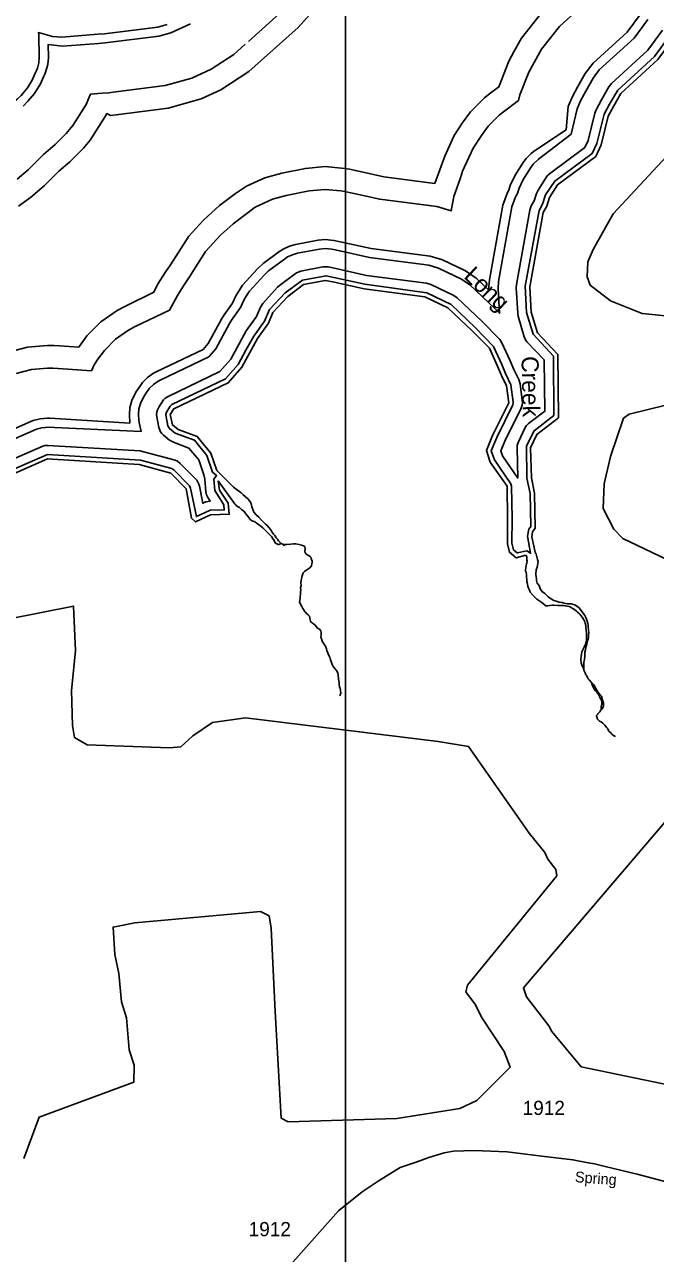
# Model space of a CAD drawing. Extents: x 2532689 to 2764727, y 536648 to 732970.
# Drawn here: x 2671553 to 2677109, y 577202 to 588019 of the extents above; entities that cross this region are included whole.
import ezdxf

# ---------------------------------------------------------------- set-up
doc = ezdxf.new("R2010")
doc.units = 0
for name, color, linetype in [('Exist Hydrographic Buffer Line', 7, 'Continuous'), ('Exist Hydrographic Creek Double Shore', 7, 'Continuous'), ('Exist Hydrographic Creek Single Shore', 7, 'Continuous'), ('Exist Hydrographic Creek Single Shore Label', 7, 'Continuous'), ('Exist Road Secondary Type 51 Attributed', 7, 'Continuous'), ('Exist Road Secondary Type 51 Label', 7, 'Continuous'), ('Exist Road Secondary Type 51 Number Label', 7, 'Continuous'), ('Map Preparation Inset Cut Line', 7, 'Continuous')]:
    doc.layers.add(name, color=color, linetype=linetype)

msp = doc.modelspace()

# ---------------------------------------------------------------- linework, layer by layer
at = {"layer": 'Exist Hydrographic Buffer Line'}
for points in [[(2673584, 586411), (2673736, 586482), (2673856, 586515), (2674061, 586555), (2674200, 586567), (2674340, 586555), (2674371, 586549), (2674440, 586534), (2674681, 586481), (2675183, 586416), (2675310, 586378), (2675333, 586506), (2675391, 586668), (2675409, 586728), (2675504, 586932), (2675576, 587043), (2675635, 587123), (2675733, 587221), (2675770, 587250), (2675903, 587349), (2675915, 587399), (2675993, 587600), (2676041, 587686), (2676105, 587801), (2676264, 588002), (2676532, 588248)], [(2671412, 585134), (2671580, 585179), (2671754, 585195), (2671814, 585193), (2671861, 585190), (2672031, 585179), (2672103, 585280), (2672226, 585403), (2672369, 585503), (2672436, 585538), (2672693, 585662), (2672724, 585730), (2672791, 585837), (2672839, 585904), (2673000, 586155), (2673130, 586298), (2673271, 586427), (2673410, 586531), (2673509, 586596), (2673668, 586670), (2673818, 586712), (2674027, 586752), (2674200, 586768), (2674374, 586752), (2674414, 586745), (2674482, 586730), (2674716, 586679), (2675165, 586620), (2675253, 586861), (2675336, 587041), (2675408, 587152), (2675481, 587251), (2675605, 587375), (2675650, 587411), (2675730, 587470), (2675819, 587697), (2675866, 587783), (2675930, 587898), (2676129, 588150)], [(2671501, 586419), (2671606, 586496), (2671725, 586598), (2671854, 586728), (2671952, 586810), (2672073, 586932), (2672130, 587000), (2672262, 587209), (2672278, 587235), (2672310, 587219), (2672360, 587224), (2672817, 587282), (2673108, 587365), (2673281, 587444), (2673529, 587606), (2673962, 587992), (2674114, 588160)], [(2673829, 588141), (2673524, 587870)], [(2670823, 586895), (2670999, 586961), (2671077, 587001), (2671182, 587078), (2671215, 587106), (2671366, 587258), (2671488, 587361), (2671522, 587395), (2671579, 587463), (2671620, 587529), (2671648, 587592), (2671659, 587615), (2671666, 587634), (2671679, 587681), (2671683, 587730), (2671680, 587926), (2671675, 587948), (2671799, 587915), (2671882, 587909), (2672199, 587933), (2672256, 587937), (2672727, 587996), (2672808, 588020)], [(2670949, 584235), (2671609, 584524), (2671630, 584533), (2671691, 584549), (2671754, 584555), (2671775, 584554), (2671822, 584551), (2672480, 584511), (2672476, 584586), (2672481, 584649), (2672497, 584709), (2672534, 584783), (2672567, 584834), (2672593, 584868), (2672637, 584913), (2672689, 584949), (2672713, 584961), (2673126, 585159), (2673171, 585210), (2673287, 585425), (2673311, 585464), (2673385, 585567), (2673410, 585625), (2673474, 585725), (2673604, 585868), (2673655, 585914), (2673794, 586018), (2673830, 586042), (2673886, 586069), (2673940, 586084), (2674138, 586122), (2674200, 586127), (2674277, 586119), (2674346, 586104), (2674605, 586048), (2675125, 585979), (2675234, 585947), (2675437, 585850), (2675529, 585787), (2675639, 585683), (2675648, 585773), (2675766, 586428), (2675806, 586540), (2675819, 586562), (2675831, 586601), (2675873, 586693), (2675945, 586804), (2675972, 586840), (2676016, 586884), (2676032, 586897), (2676299, 587076), (2676324, 587093), (2676342, 587296), (2676378, 587386), (2676426, 587472), (2676490, 587587), (2676561, 587678), (2676861, 587953), (2676978, 588111)], [(2673014, 588026), (2672841, 587947), (2672737, 587917), (2672262, 587857), (2672205, 587853), (2671887, 587829), (2671761, 587842), (2671763, 587730), (2671758, 587667), (2671742, 587607), (2671731, 587582), (2671721, 587559), (2671693, 587496), (2671640, 587411), (2671583, 587343)], [(2673533, 585671), (2673663, 585814), (2673703, 585850), (2673842, 585954), (2673870, 585973), (2673914, 585993), (2673956, 586005), (2674152, 586043), (2674200, 586047), (2674260, 586041), (2674329, 586026), (2674592, 585969), (2675115, 585900), (2675199, 585875), (2675402, 585778), (2675474, 585729), (2675693, 585521), (2675736, 585478), (2675723, 585693), (2675727, 585758), (2675845, 586413), (2675876, 586501), (2675893, 586531), (2675908, 586578), (2675941, 586649), (2676013, 586761), (2676033, 586789), (2676080, 586833), (2676366, 587053), (2676420, 587277), (2676448, 587347), (2676496, 587433), (2676560, 587548), (2676615, 587619), (2676921, 587899), (2677042, 588063)], [(2673503, 585153), (2673571, 585277), (2673666, 585409), (2673711, 585510), (2673847, 585658), (2674002, 585770), (2674209, 585807), (2674278, 585792), (2674551, 585732), (2675096, 585658), (2675309, 585554), (2675523, 585352), (2675684, 585186), (2675755, 585027), (2675790, 584947), (2675837, 584846), (2675857, 584695), (2675853, 584672), (2675711, 584385), (2675662, 584267), (2675691, 584186), (2675835, 583977), (2675842, 583955), (2675847, 583671), (2675845, 583453), (2675859, 583396), (2675892, 583368), (2675976, 583386), (2676010, 583365), (2675982, 583515), (2675995, 583576), (2676011, 583599), (2676005, 583890), (2675977, 584027), (2675974, 584311), (2676041, 584443), (2676214, 584576), (2676210, 585099), (2676031, 585293), (2675975, 585484), (2675963, 585716), (2676086, 586383), (2676115, 586437), (2676142, 586519), (2676224, 586641), (2676552, 586885), (2676593, 586972), (2676657, 587230), (2676705, 587317), (2676777, 587442), (2677101, 587738), (2677235, 587921)], [(2675974, 584488), (2675992, 584506), (2676134, 584615), (2676130, 585066), (2675977, 585227), (2675966, 585244), (2675954, 585270), (2675901, 585452), (2675896, 585479), (2675883, 585702), (2675885, 585730), (2676002, 586385), (2676016, 586422), (2676041, 586468), (2676061, 586532), (2676075, 586562), (2676155, 586686), (2676176, 586705), (2676488, 586937), (2676518, 586999), (2676576, 587239), (2676587, 587269), (2676635, 587356), (2676699, 587471), (2676723, 587501), (2677041, 587792), (2677171, 587969)], [(2673497, 587845), (2673396, 587756), (2673198, 587626), (2673025, 587547), (2672792, 587481), (2672335, 587423), (2672295, 587419), (2672238, 587414), (2672135, 587407), (2672123, 587379), (2672095, 587316), (2671977, 587129), (2671920, 587061), (2671823, 586963), (2671719, 586875), (2671584, 586739), (2671488, 586657)], [(2671540, 587300), (2671583, 587343)], [(2673391, 586266), (2673584, 586411)], [(2671480, 584946), (2671615, 584982), (2671754, 584995), (2671802, 584993), (2671849, 584990), (2672142, 584972), (2672166, 585024), (2672199, 585074), (2672256, 585151), (2672354, 585250), (2672469, 585330), (2672522, 585358), (2672830, 585506), (2672900, 585634), (2672954, 585720), (2673005, 585798), (2673148, 586021), (2673278, 586164), (2673391, 586266)], [(2673506, 585324), (2673595, 585449), (2673630, 585530), (2673652, 585564), (2673782, 585707), (2673799, 585722), (2673949, 585834), (2673987, 585848), (2674180, 585886), (2674200, 585887), (2674226, 585885), (2674295, 585870), (2674564, 585811), (2675094, 585741), (2675130, 585731), (2675333, 585634), (2675364, 585613), (2675580, 585408), (2675740, 585246), (2675757, 585218), (2675829, 585059), (2675862, 584981), (2675905, 584893), (2675917, 584856), (2675937, 584690), (2675936, 584669), (2675925, 584637), (2675784, 584352), (2675748, 584265), (2675763, 584223), (2675896, 584027), (2675891, 584294), (2675892, 584315), (2675902, 584345), (2675961, 584471), (2675974, 584488)], [(2673505, 585627), (2673533, 585671)], [(2670981, 584162), (2671658, 584458), (2671705, 584470), (2671771, 584474), (2671817, 584471), (2672581, 584438), (2672564, 584516), (2672560, 584538), (2672556, 584586), (2672560, 584635), (2672573, 584682), (2672601, 584739), (2672634, 584790), (2672654, 584817), (2672689, 584851), (2672729, 584879), (2672747, 584889), (2673175, 585094), (2673237, 585164), (2673357, 585387), (2673376, 585417), (2673455, 585528), (2673483, 585593), (2673505, 585627)], [(2671046, 584016), (2671713, 584307), (2671733, 584313), (2671761, 584314), (2671807, 584311), (2672570, 584265), (2672593, 584261), (2672881, 584184), (2672900, 584175), (2672925, 584155), (2673069, 584009), (2673080, 583992), (2673089, 583973), (2673095, 583954), (2673122, 583805), (2673149, 583817), (2673189, 583824), (2673165, 583861), (2673156, 583880), (2673150, 583906), (2673140, 584018), (2673132, 584055), (2673087, 584187), (2673001, 584291), (2672864, 584342), (2672831, 584361), (2672777, 584403), (2672763, 584418), (2672751, 584435), (2672737, 584471), (2672717, 584565), (2672715, 584586), (2672717, 584607), (2672723, 584627), (2672735, 584652), (2672777, 584714), (2672791, 584729), (2672817, 584745), (2673273, 584964), (2673369, 585072), (2673506, 585324)], [(2671078, 583942), (2671756, 584234), (2671802, 584232), (2672573, 584184), (2672850, 584110), (2672868, 584099), (2673007, 583958), (2673016, 583939), (2673067, 583688), (2673189, 583744), (2673312, 583747), (2673307, 583792), (2673229, 583916), (2673221, 584017), (2673245, 584048), (2673208, 584080), (2673158, 584226), (2673050, 584359), (2672881, 584423), (2672829, 584464), (2672815, 584487), (2672799, 584565), (2672796, 584586), (2672802, 584608), (2672835, 584659), (2672851, 584673), (2673322, 584899), (2673435, 585025), (2673503, 585153)]]:
    msp.add_lwpolyline(points, dxfattribs=at)
at = {"layer": 'Exist Hydrographic Creek Double Shore'}
for points in [[(2678641, 589051), (2678607, 589071), (2678449, 589068), (2678135, 588927), (2677897, 588796), (2677702, 588585), (2677687, 588499), (2677614, 588407), (2677558, 588306), (2677510, 588213), (2677469, 588171), (2677267, 587897), (2677130, 587711), (2676804, 587412), (2676740, 587297)], [(2676740, 587297), (2676692, 587211), (2676631, 586959), (2676583, 586858), (2676248, 586609), (2676176, 586497), (2676153, 586421), (2676120, 586364), (2676002, 585709), (2676016, 585486), (2676070, 585304), (2676250, 585115), (2676254, 584557), (2676066, 584411), (2676010, 584294), (2676017, 584028), (2676045, 583895)], [(2674269, 585753), (2674200, 585767), (2674010, 585730), (2673871, 585626), (2673741, 585483), (2673701, 585389), (2673604, 585254), (2673468, 585002), (2673347, 584866), (2672869, 584637), (2672836, 584586), (2672838, 584573)], [(2675969, 583347), (2675883, 583324), (2675823, 583374), (2675805, 583448), (2675807, 583672), (2675802, 583954), (2675655, 584168), (2675620, 584268), (2675675, 584402), (2675818, 584690), (2675797, 584840), (2675754, 584930), (2675718, 585011), (2675648, 585169), (2675495, 585324), (2675282, 585525), (2675079, 585622), (2674544, 585693), (2674269, 585753)], [(2672838, 584573), (2672855, 584495), (2672906, 584454), (2673074, 584392), (2673194, 584246), (2673246, 584093)], [(2671800, 584192), (2671754, 584195), (2671094, 583906)], [(2673258, 584003), (2673269, 583921), (2673346, 583806), (2673356, 583708), (2673190, 583704), (2673059, 583640), (2673024, 583674), (2672977, 583932), (2672840, 584071), (2672563, 584145), (2671800, 584192)], [(2673246, 584093), (2673394, 583948), (2673460, 583896), (2673478, 583880), (2673517, 583847), (2673536, 583822), (2673549, 583804), (2673551, 583788), (2673556, 583772), (2673571, 583727), (2673594, 583703), (2673616, 583682), (2673639, 583655), (2673654, 583641), (2673666, 583629), (2673675, 583622), (2673691, 583610), (2673708, 583589), (2673718, 583573), (2673733, 583551), (2673745, 583534), (2673756, 583520), (2673770, 583500), (2673781, 583489), (2673789, 583475), (2673812, 583452)], [(2673812, 583452), (2673794, 583441), (2673786, 583443), (2673768, 583450), (2673760, 583456), (2673751, 583478), (2673736, 583499), (2673728, 583511), (2673711, 583529), (2673681, 583558), (2673666, 583573), (2673652, 583589), (2673635, 583602), (2673625, 583610), (2673610, 583622), (2673596, 583631), (2673590, 583635), (2673576, 583643), (2673564, 583648), (2673551, 583654), (2673537, 583665), (2673527, 583679), (2673516, 583695), (2673499, 583716), (2673495, 583722), (2673483, 583736), (2673464, 583749), (2673460, 583753), (2673446, 583767), (2673429, 583776), (2673417, 583786), (2673409, 583796), (2673403, 583804), (2673258, 584003)], [(2676045, 583895), (2676051, 583586), (2676027, 583553), (2676022, 583510)], [(2676022, 583510), (2676049, 583373), (2676059, 583358), (2676064, 583334), (2676071, 583310), (2676075, 583292), (2676074, 583276), (2676071, 583258), (2676067, 583243), (2676060, 583219), (2676060, 583213), (2676057, 583189), (2676057, 583177), (2676058, 583157), (2676061, 583139), (2676061, 583125), (2676067, 583101), (2676084, 583080), (2676091, 583064), (2676097, 583046), (2676114, 583024), (2676135, 583011), (2676149, 582997), (2676165, 582980), (2676176, 582972), (2676190, 582965), (2676215, 582949), (2676235, 582942), (2676261, 582933), (2676289, 582932), (2676305, 582924), (2676332, 582919), (2676343, 582919), (2676366, 582920), (2676388, 582913), (2676404, 582907), (2676418, 582900), (2676439, 582882), (2676453, 582863), (2676464, 582849), (2676478, 582829), (2676487, 582818), (2676495, 582800), (2676502, 582784), (2676508, 582768), (2676513, 582746), (2676516, 582730), (2676518, 582720), (2676519, 582684), (2676522, 582666), (2676520, 582646), (2676521, 582628), (2676516, 582608), (2676508, 582584), (2676505, 582566), (2676501, 582557), (2676499, 582547), (2676496, 582533), (2676492, 582515), (2676487, 582495), (2676488, 582461), (2676485, 582431), (2676480, 582406), (2676478, 582394), (2676479, 582382), (2676479, 582362), (2676479, 582344)], [(2676479, 582344), (2676473, 582356), (2676460, 582384), (2676455, 582400), (2676452, 582430), (2676454, 582458), (2676457, 582474), (2676462, 582498), (2676468, 582510), (2676481, 582537), (2676494, 582565), (2676501, 582600), (2676502, 582624), (2676502, 582642), (2676501, 582660), (2676498, 582686), (2676496, 582710), (2676495, 582728), (2676490, 582750), (2676486, 582761), (2676479, 582779), (2676471, 582793), (2676456, 582815), (2676444, 582828), (2676423, 582846), (2676413, 582855), (2676396, 582869), (2676384, 582877), (2676359, 582892), (2676319, 582901), (2676311, 582902), (2676297, 582906), (2676275, 582905), (2676251, 582906), (2676215, 582907), (2676203, 582907), (2676179, 582906), (2676161, 582902), (2676145, 582903), (2676108, 582930), (2676082, 582949), (2676065, 582961), (2676047, 582978), (2676030, 582996), (2676007, 583023), (2675999, 583039), (2675990, 583057), (2675986, 583075), (2675979, 583106), (2675978, 583116), (2675976, 583130), (2675975, 583156), (2675973, 583178), (2675970, 583194), (2675966, 583206), (2675965, 583220), (2675967, 583236), (2675970, 583253), (2675974, 583271), (2675977, 583281), (2675979, 583295), (2675978, 583305), (2675978, 583311), (2675978, 583317), (2675978, 583331), (2675973, 583339), (2675969, 583347)]]:
    msp.add_lwpolyline(points, dxfattribs=at)
at = {"layer": 'Exist Hydrographic Creek Single Shore'}
for p, q in [((2673812, 583452), (2673826, 583444)), ((2673826, 583444), (2673848, 583441))]:
    msp.add_line(p, q, dxfattribs=at)
for points in [[(2680933, 585474), (2677842, 585455), (2677342, 585441), (2676991, 585476), (2676714, 585587), (2676535, 585724), (2676509, 585798), (2676513, 585930), (2676561, 586040), (2676737, 586352), (2677363, 587025), (2677532, 587271), (2677674, 587625), (2677730, 587719), (2678155, 588143), (2678261, 588213), (2679287, 588528)], [(2677209, 583311), (2676821, 583496), (2676744, 583578), (2676648, 583758), (2676659, 583975), (2676713, 584217), (2676829, 584554), (2676878, 584588), (2677368, 584710)], [(2673848, 583441), (2673837, 583432), (2673826, 583444)], [(2673848, 583441), (2673862, 583441), (2673896, 583444), (2673924, 583449), (2673942, 583448), (2673970, 583442), (2673995, 583435), (2674009, 583430), (2674021, 583424), (2674024, 583404), (2674022, 583382), (2674025, 583372), (2674031, 583360), (2674049, 583347), (2674060, 583341), (2674074, 583329), (2674076, 583318), (2674085, 583294), (2674085, 583286), (2674084, 583272), (2674080, 583255), (2674065, 583237), (2674047, 583226), (2674030, 583212), (2674018, 583203), (2674006, 583191), (2673997, 583165), (2673988, 583124), (2673987, 583104), (2673988, 583080), (2673984, 583060), (2673987, 583042), (2673984, 583022), (2673982, 583006), (2673981, 582982), (2673979, 582970), (2673978, 582950), (2673976, 582933), (2673979, 582926), (2673987, 582910), (2673996, 582896), (2674004, 582878), (2674015, 582860), (2674023, 582849), (2674029, 582843), (2674036, 582835), (2674050, 582824), (2674058, 582818), (2674064, 582810), (2674067, 582790), (2674070, 582766), (2674074, 582760), (2674088, 582749), (2674099, 582743), (2674113, 582733), (2674134, 582706), (2674146, 582700), (2674154, 582693), (2674162, 582683), (2674165, 582665), (2674165, 582655), (2674164, 582645), (2674162, 582627), (2674164, 582619), (2674176, 582585), (2674188, 582567), (2674194, 582559), (2674203, 582548), (2674212, 582524), (2674216, 582506), (2674223, 582490), (2674225, 582482), (2674242, 582451), (2674249, 582427), (2674253, 582413), (2674262, 582387), (2674268, 582373), (2674279, 582356), (2674300, 582332), (2674308, 582318), (2674312, 582309), (2674315, 582295), (2674318, 582255), (2674323, 582227), (2674324, 582209), (2674326, 582189), (2674333, 582173), (2674335, 582161), (2674337, 582151), (2674338, 582139), (2674338, 582133), (2674331, 582111)], [(2675577, 579282), (2675525, 579389), (2675439, 579503), (2675454, 579563), (2676240, 580524), (2676231, 580580), (2676162, 580672), (2676135, 580730), (2675998, 580902), (2675464, 581665), (2675196, 581707), (2673499, 581917), (2673208, 581876), (2673036, 581757), (2672930, 581661), (2672830, 581651), (2672104, 581677), (2671994, 581742), (2671975, 581849), (2671968, 582158), (2672001, 582507), (2671984, 582900), (2671120, 582728)], [(2676497, 582296), (2676490, 582312), (2676479, 582336), (2676479, 582344)], [(2676497, 582296), (2676500, 582291), (2676504, 582285)], [(2676504, 582285), (2676511, 582272), (2676517, 582260), (2676525, 582251), (2676546, 582228)], [(2676546, 582228), (2676566, 582207), (2676579, 582185), (2676585, 582173), (2676592, 582159), (2676606, 582138), (2676621, 582120), (2676636, 582103), (2676638, 582091), (2676644, 582073), (2676649, 582059), (2676653, 582045), (2676652, 582021), (2676645, 582003), (2676631, 581987)], [(2676631, 581987), (2676631, 582004), (2676632, 582012), (2676638, 582040), (2676637, 582053), (2676637, 582065), (2676620, 582094), (2676618, 582102), (2676607, 582122), (2676592, 582143), (2676582, 582155), (2676569, 582169), (2676552, 582204), (2676546, 582228)], [(2676631, 581987), (2676625, 581980), (2676620, 581970), (2676606, 581953), (2676601, 581948), (2676595, 581943), (2676591, 581938), (2676589, 581933)], [(2676589, 581933), (2676598, 581905), (2676616, 581888), (2676631, 581880), (2676645, 581868), (2676664, 581853), (2676672, 581839), (2676680, 581829), (2676689, 581818), (2676697, 581806), (2676705, 581794), (2676716, 581784), (2676726, 581773), (2676730, 581767), (2676736, 581763), (2676749, 581755), (2676757, 581752)], [(2678955, 578135), (2679136, 578247), (2679849, 578739), (2679898, 578807), (2679790, 580930), (2677850, 580861), (2677589, 580930), (2677496, 580995), (2677453, 581075), (2677410, 581110), (2677311, 581089), (2677212, 581020), (2675947, 579540), (2675973, 579459), (2676171, 579205), (2676197, 579156), (2676454, 578845), (2677728, 578581), (2678232, 578411), (2678889, 578126), (2678955, 578135)], [(2671547, 578036), (2671681, 578400), (2672515, 578709), (2672520, 578860), (2672475, 578993), (2672452, 579275), (2672407, 579417), (2672384, 579666), (2672347, 579832), (2672333, 580074), (2672524, 580112), (2673630, 580212), (2673706, 580172), (2673725, 580065), (2673759, 579331), (2673814, 578391), (2673874, 578360), (2674832, 578389), (2675388, 578477), (2675536, 578549), (2675830, 578840), (2675776, 578979), (2675577, 579282)]]:
    msp.add_lwpolyline(points, dxfattribs=at)
at = {"layer": 'Exist Road Secondary Type 51 Attributed'}
msp.add_lwpolyline([(2677788, 577677), (2676949, 577899), (2676814, 577931), (2676667, 577968), (2676572, 577989), (2676517, 578000), (2676382, 578026), (2676108, 578058), (2675803, 578095), (2675513, 578107), (2675331, 578101), (2675250, 578087), (2675115, 578047), (2675003, 578006), (2674860, 577959), (2674676, 577843), (2674525, 577745), (2674319, 577576), (2673638, 576811)], dxfattribs=at)
at = {"layer": 'Map Preparation Inset Cut Line'}
msp.add_lwpolyline([(2674379, 597817), (2625636, 597817), (2625636, 554972), (2674379, 554972)], close=True, dxfattribs=at)

# ---------------------------------------------------------------- texts
at = {"layer": 'Exist Hydrographic Creek Single Shore Label'}
for s, rotation, p in [('Long', 316.5937, (2675413, 585794)), (' Creek', 271.2075, (2675928, 585154))]:
    msp.add_text(s, height=150, rotation=rotation, dxfattribs=at).set_placement(p)
at = {"layer": 'Exist Road Secondary Type 51 Label'}
msp.add_text('Spring', height=95, rotation=355.8204, dxfattribs=at).set_placement((2676398, 577829))
at = {"layer": 'Exist Road Secondary Type 51 Number Label'}
for p in [(2675940, 578420), (2673527, 577353)]:
    msp.add_text('1912', height=125, dxfattribs=at).set_placement(p)

doc.saveas('drawing.dxf')
